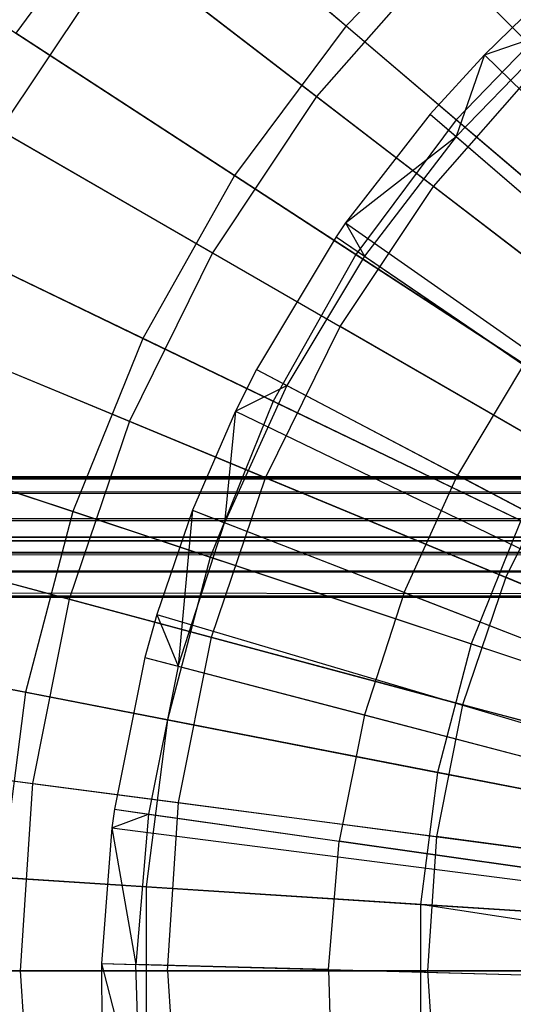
# Model space of a CAD drawing. Extents: x 0.2 to 40.1, y -6.7 to 6.7.
# Tile 499 of 516: x 36.752 to 37.075, y 3.387 to 4.03. Entities that reach past the tile are written whole.
import ezdxf

# ---------------------------------------------------------------- set-up
doc = ezdxf.new("R2010")
doc.units = 0
doc.header["$MEASUREMENT"] = 0
doc.layers.get('0').update_dxf_attribs({"color": 13, "linetype": 'CONTINUOUS'})

# ---------------------------------------------------------------- blocks, each defined once
blk = doc.blocks.new('SNOWBALL_XIV_PM3_STL')
at = {"color": 0}
for p, q in [((37.09135, 4.04102, 17.39542), (37.05648, 4.0071, 17.39542)), ((37.09135, 4.04102, 17.39542), (37.05648, 4.0071, 17.39542)), ((37.038, 3.95368, 17.40591), (37.10658, 4.02449, 17.40591)), ((37.038, 3.95368, 17.40591), (37.10658, 4.02449, 17.40591)), ((37.05648, 4.0071, 17.39542), (37.10658, 4.02449, 17.40591)), ((37.05648, 4.0071, 17.39542), (37.10658, 4.02449, 17.40591)), ((37.05648, 4.0071, 17.39542), (37.02098, 3.96837, 17.39542)), ((37.05648, 4.0071, 17.39542), (37.02098, 3.96837, 17.39542)), ((37.05648, 4.0071, 17.39542), (37.038, 3.95368, 17.40591)), ((37.05648, 4.0071, 17.39542), (37.038, 3.95368, 17.40591)), ((37.05648, 4.0071, 17.39542), (37.56303, 3.51432, 17.61196)), ((37.05648, 4.0071, 17.39542), (37.56303, 3.51432, 17.61196)), ((37.02098, 3.96837, 17.39542), (36.96562, 3.89725, 17.39542)), ((37.02098, 3.96837, 17.39542), (36.96562, 3.89725, 17.39542)), ((37.02098, 3.96837, 17.39542), (37.038, 3.95368, 17.40591)), ((37.02098, 3.96837, 17.39542), (37.038, 3.95368, 17.40591)), ((37.02098, 3.96837, 17.39542), (37.55585, 3.50649, 17.61196)), ((37.02098, 3.96837, 17.39542), (37.55585, 3.50649, 17.61196)), ((36.96562, 3.89725, 17.39542), (37.038, 3.95368, 17.40591)), ((36.96562, 3.89725, 17.39542), (37.038, 3.95368, 17.40591)), ((37.038, 3.95368, 17.40591), (36.97793, 3.87551, 17.40591)), ((37.038, 3.95368, 17.40591), (36.97793, 3.87551, 17.40591)), ((37.038, 3.95368, 17.40591), (37.13339, 3.8713, 17.45998)), ((37.038, 3.95368, 17.40591), (37.13339, 3.8713, 17.45998)), ((36.96562, 3.89725, 17.39542), (36.95936, 3.88817, 17.39542)), ((36.96562, 3.89725, 17.39542), (36.95936, 3.88817, 17.39542)), ((36.96562, 3.89725, 17.39542), (36.97793, 3.87551, 17.40591)), ((36.96562, 3.89725, 17.39542), (36.97793, 3.87551, 17.40591)), ((36.96562, 3.89725, 17.39542), (37.54465, 3.49211, 17.61196)), ((36.96562, 3.89725, 17.39542), (37.54465, 3.49211, 17.61196)), ((36.95936, 3.88817, 17.39542), (36.90727, 3.80147, 17.39542)), ((36.95936, 3.88817, 17.39542), (36.90727, 3.80147, 17.39542)), ((36.95936, 3.88817, 17.39542), (36.97793, 3.87551, 17.40591)), ((36.95936, 3.88817, 17.39542), (36.97793, 3.87551, 17.40591)), ((36.95936, 3.88817, 17.39542), (37.54339, 3.49027, 17.61196)), ((36.95936, 3.88817, 17.39542), (37.54339, 3.49027, 17.61196)), ((36.97793, 3.87551, 17.40591), (36.92717, 3.79101, 17.40591)), ((36.97793, 3.87551, 17.40591), (36.92717, 3.79101, 17.40591)), ((36.97793, 3.87551, 17.40591), (37.0821, 3.80455, 17.45998)), ((36.97793, 3.87551, 17.40591), (37.0821, 3.80455, 17.45998)), ((37.0821, 3.80455, 17.45998), (37.03875, 3.73238, 17.45998)), ((37.0821, 3.80455, 17.45998), (37.03875, 3.73238, 17.45998)), ((36.90727, 3.80147, 17.39542), (36.89356, 3.77424, 17.39542)), ((36.90727, 3.80147, 17.39542), (36.89356, 3.77424, 17.39542)), ((36.90727, 3.80147, 17.39542), (36.92717, 3.79101, 17.40591)), ((36.90727, 3.80147, 17.39542), (36.92717, 3.79101, 17.40591)), ((36.90727, 3.80147, 17.39542), (37.53285, 3.47274, 17.61196)), ((36.90727, 3.80147, 17.39542), (37.53285, 3.47274, 17.61196)), ((36.92717, 3.79101, 17.40591), (36.88637, 3.70128, 17.40591)), ((36.92717, 3.79101, 17.40591), (36.88637, 3.70128, 17.40591)), ((36.89356, 3.77424, 17.39542), (36.92717, 3.79101, 17.40591)), ((36.89356, 3.77424, 17.39542), (36.92717, 3.79101, 17.40591)), ((36.92717, 3.79101, 17.40591), (37.03875, 3.73238, 17.45998)), ((36.92717, 3.79101, 17.40591), (37.03875, 3.73238, 17.45998)), ((36.89356, 3.77424, 17.39542), (36.86541, 3.7094, 17.39542)), ((36.89356, 3.77424, 17.39542), (36.86541, 3.7094, 17.39542)), ((36.89356, 3.77424, 17.39542), (36.88637, 3.70128, 17.40591)), ((36.89356, 3.77424, 17.39542), (36.88637, 3.70128, 17.40591)), ((36.89356, 3.77424, 17.39542), (37.53008, 3.46723, 17.61196)), ((36.89356, 3.77424, 17.39542), (37.53008, 3.46723, 17.61196)), ((39.42879, 3.73129, 51.61956), (0.85168, 3.73129, 51.61956)), ((0.85168, 3.73129, 51.61956), (39.42499, 3.73025, 51.63235)), ((0.85168, 3.73129, 51.61956), (39.42499, 3.73025, 51.63235)), ((0.85168, 3.73129, 50.9109), (39.42879, 3.73129, 50.9109)), ((0.85168, 3.73129, 50.9109), (39.42879, 3.73129, 50.9109)), ((39.42879, 3.73129, 51.61956), (0.85168, 3.73129, 51.61956)), ((0.85988, 3.72647, 51.6467), (39.42499, 3.73025, 51.63235)), ((0.85988, 3.72647, 51.6467), (39.42499, 3.73025, 51.63235)), ((0.85988, 3.72647, 51.6467), (39.4168, 3.72107, 51.65835)), ((0.85988, 3.72647, 51.6467), (39.4168, 3.72107, 51.65835)), ((37.00391, 3.65575, 17.45998), (37.03875, 3.73238, 17.45998)), ((37.00391, 3.65575, 17.45998), (37.03875, 3.73238, 17.45998)), ((37.15851, 3.66945, 17.50945), (37.03875, 3.73238, 17.45998)), ((37.15851, 3.66945, 17.50945), (37.03875, 3.73238, 17.45998)), ((0.86808, 3.71258, 51.67051), (39.4168, 3.72107, 51.65835)), ((0.86808, 3.71258, 51.67051), (39.4168, 3.72107, 51.65835)), ((0.86808, 3.71258, 51.67051), (39.4086, 3.7035, 51.67959)), ((0.86808, 3.71258, 51.67051), (39.4086, 3.7035, 51.67959)), ((36.86541, 3.7094, 17.39542), (36.84216, 3.64127, 17.39542)), ((36.86541, 3.7094, 17.39542), (36.84216, 3.64127, 17.39542)), ((36.86541, 3.7094, 17.39542), (36.85607, 3.60748, 17.40591)), ((36.86541, 3.7094, 17.39542), (36.85607, 3.60748, 17.40591)), ((36.86541, 3.7094, 17.39542), (36.88637, 3.70128, 17.40591)), ((36.86541, 3.7094, 17.39542), (36.88637, 3.70128, 17.40591)), ((36.86541, 3.7094, 17.39542), (37.52439, 3.45412, 17.61196)), ((36.86541, 3.7094, 17.39542), (37.52439, 3.45412, 17.61196)), ((0.87627, 3.69134, 51.68808), (39.4086, 3.7035, 51.67959)), ((0.87627, 3.69134, 51.68808), (39.4086, 3.7035, 51.67959)), ((36.85607, 3.60748, 17.40591), (36.88637, 3.70128, 17.40591)), ((36.85607, 3.60748, 17.40591), (36.88637, 3.70128, 17.40591)), ((37.00391, 3.65575, 17.45998), (36.88637, 3.70128, 17.40591)), ((37.00391, 3.65575, 17.45998), (36.88637, 3.70128, 17.40591)), ((0.85168, 3.69192, 51.61956), (39.42076, 3.6896, 51.63287)), ((0.85168, 3.69192, 51.61956), (39.42076, 3.6896, 51.63287)), ((0.85168, 3.69192, 51.61956), (39.42879, 3.69192, 51.61956)), ((39.42879, 3.69192, 50.9109), (0.85168, 3.69192, 50.9109)), ((0.85168, 3.69192, 51.61956), (39.42879, 3.69192, 51.61956)), ((39.42879, 3.69192, 50.9109), (0.85168, 3.69192, 50.9109)), ((0.86195, 3.68816, 51.63636), (39.42076, 3.6896, 51.63287)), ((0.86195, 3.68816, 51.63636), (39.42076, 3.6896, 51.63287)), ((0.86195, 3.68816, 51.63636), (39.41162, 3.68169, 51.64603)), ((0.86195, 3.68816, 51.63636), (39.41162, 3.68169, 51.64603)), ((39.39221, 3.65255, 51.6983), (0.87627, 3.69134, 51.68808)), ((0.87627, 3.69134, 51.68808), (39.4004, 3.67969, 51.69348)), ((0.87627, 3.69134, 51.68808), (39.4004, 3.67969, 51.69348)), ((39.39221, 3.65255, 51.6983), (0.87627, 3.69134, 51.68808)), ((0.87109, 3.67902, 51.6487), (39.41162, 3.68169, 51.64603)), ((0.87109, 3.67902, 51.6487), (39.41162, 3.68169, 51.64603)), ((0.87109, 3.67902, 51.6487), (39.40247, 3.66935, 51.65517)), ((0.87109, 3.67902, 51.6487), (39.40247, 3.66935, 51.65517)), ((0.88023, 3.66587, 51.65661), (39.40247, 3.66935, 51.65517)), ((0.88023, 3.66587, 51.65661), (39.40247, 3.66935, 51.65517)), ((0.88023, 3.66587, 51.65661), (39.39221, 3.65255, 51.65893)), ((0.88023, 3.66587, 51.65661), (39.39221, 3.65255, 51.65893)), ((39.39221, 3.65255, 51.6983), (0.88447, 3.66534, 51.69725)), ((39.39221, 3.65255, 51.6983), (0.88447, 3.66534, 51.69725)), ((37.00391, 3.65575, 17.45998), (36.97803, 3.57564, 17.45998)), ((37.00391, 3.65575, 17.45998), (36.97803, 3.57564, 17.45998)), ((37.00391, 3.65575, 17.45998), (37.13006, 3.60688, 17.50945)), ((37.00391, 3.65575, 17.45998), (37.13006, 3.60688, 17.50945)), ((39.39221, 3.65255, 51.6983), (10.67572, 3.65238, 51.6983)), ((10.67572, 3.65238, 51.65893), (39.39221, 3.65255, 51.65893)), ((39.39221, 3.65255, 51.6983), (10.67572, 3.65238, 51.6983)), ((10.67572, 3.65238, 51.65893), (39.39221, 3.65255, 51.65893)), ((36.84216, 3.64127, 17.39542), (36.83432, 3.61315, 17.39542)), ((36.84216, 3.64127, 17.39542), (36.83432, 3.61315, 17.39542)), ((36.84216, 3.64127, 17.39542), (36.85607, 3.60748, 17.40591)), ((36.84216, 3.64127, 17.39542), (36.85607, 3.60748, 17.40591)), ((36.84216, 3.64127, 17.39542), (37.51969, 3.44034, 17.61196)), ((36.84216, 3.64127, 17.39542), (37.51969, 3.44034, 17.61196)), ((36.83432, 3.61315, 17.39542), (36.8144, 3.51399, 17.39542)), ((36.83432, 3.61315, 17.39542), (36.8144, 3.51399, 17.39542)), ((36.83432, 3.61315, 17.39542), (36.85607, 3.60748, 17.40591)), ((36.83432, 3.61315, 17.39542), (36.85607, 3.60748, 17.40591)), ((36.83432, 3.61315, 17.39542), (37.5181, 3.43466, 17.61196)), ((36.83432, 3.61315, 17.39542), (37.5181, 3.43466, 17.61196)), ((36.85607, 3.60748, 17.40591), (36.83666, 3.51083, 17.40591)), ((36.85607, 3.60748, 17.40591), (36.83666, 3.51083, 17.40591)), ((36.85607, 3.60748, 17.40591), (36.97803, 3.57564, 17.45998)), ((36.85607, 3.60748, 17.40591), (36.97803, 3.57564, 17.45998)), ((36.97803, 3.57564, 17.45998), (36.96145, 3.4931, 17.45998)), ((36.97803, 3.57564, 17.45998), (36.96145, 3.4931, 17.45998)), ((36.97803, 3.57564, 17.45998), (37.10893, 3.54147, 17.50945)), ((36.97803, 3.57564, 17.45998), (37.10893, 3.54147, 17.50945)), ((36.8144, 3.51399, 17.39542), (36.81275, 3.50178, 17.39542)), ((36.8144, 3.51399, 17.39542), (36.81275, 3.50178, 17.39542)), ((36.8144, 3.51399, 17.39542), (36.83666, 3.51083, 17.40591)), ((36.8144, 3.51399, 17.39542), (36.83666, 3.51083, 17.40591)), ((36.8144, 3.51399, 17.39542), (37.51407, 3.4146, 17.61196)), ((36.8144, 3.51399, 17.39542), (37.51407, 3.4146, 17.61196)), ((36.81275, 3.50178, 17.39542), (36.83666, 3.51083, 17.40591)), ((36.81275, 3.50178, 17.39542), (36.83666, 3.51083, 17.40591)), ((36.83666, 3.51083, 17.40591), (36.82839, 3.4126, 17.40591)), ((36.83666, 3.51083, 17.40591), (36.82839, 3.4126, 17.40591)), ((36.83666, 3.51083, 17.40591), (36.96145, 3.4931, 17.45998)), ((36.83666, 3.51083, 17.40591), (36.96145, 3.4931, 17.45998)), ((36.81275, 3.50178, 17.39542), (36.80592, 3.41321, 17.39542)), ((36.81275, 3.50178, 17.39542), (36.80592, 3.41321, 17.39542)), ((36.81275, 3.50178, 17.39542), (36.82839, 3.4126, 17.40591)), ((36.81275, 3.50178, 17.39542), (36.82839, 3.4126, 17.40591)), ((36.81275, 3.50178, 17.39542), (37.51374, 3.41213, 17.61196)), ((36.81275, 3.50178, 17.39542), (37.51374, 3.41213, 17.61196)), ((36.95439, 3.40922, 17.45998), (36.96145, 3.4931, 17.45998)), ((36.95439, 3.40922, 17.45998), (36.96145, 3.4931, 17.45998)), ((37.09539, 3.47408, 17.50945), (36.96145, 3.4931, 17.45998)), ((37.09539, 3.47408, 17.50945), (36.96145, 3.4931, 17.45998)), ((36.80592, 3.41321, 17.39542), (36.82839, 3.4126, 17.40591)), ((36.80592, 3.41321, 17.39542), (36.83137, 3.31407, 17.40591)), ((36.80592, 3.41321, 17.39542), (36.82839, 3.4126, 17.40591)), ((36.80592, 3.41321, 17.39542), (36.80611, 3.35937, 17.39542)), ((36.80592, 3.41321, 17.39542), (36.83137, 3.31407, 17.40591)), ((36.80592, 3.41321, 17.39542), (36.80611, 3.35937, 17.39542)), ((36.80592, 3.41321, 17.39542), (37.51236, 3.39422, 17.61196)), ((36.80592, 3.41321, 17.39542), (37.51236, 3.39422, 17.61196)), ((36.95439, 3.40922, 17.45998), (36.82839, 3.4126, 17.40591)), ((36.83137, 3.31407, 17.40591), (36.82839, 3.4126, 17.40591)), ((36.83137, 3.31407, 17.40591), (36.82839, 3.4126, 17.40591)), ((36.95439, 3.40922, 17.45998), (36.82839, 3.4126, 17.40591)), ((36.95439, 3.40922, 17.45998), (36.95693, 3.32507, 17.45998)), ((36.95439, 3.40922, 17.45998), (37.08963, 3.40558, 17.50945)), ((36.95439, 3.40922, 17.45998), (36.95693, 3.32507, 17.45998)), ((36.95439, 3.40922, 17.45998), (37.08963, 3.40558, 17.50945))]:
    blk.add_line(p, q, dxfattribs=at)
blk = doc.blocks.new('GRUPUJ_1')
at = {"color": 0}
for p, q in [((36.56189, 10.8541, 16.69438), (36.75978, 10.68564, 16.82873)), ((36.56189, 10.8541, 16.69438), (36.75978, 10.68564, 16.82873)), ((36.88968, 10.6636, 12.5461), (36.70815, 10.84513, 12.68143)), ((36.88968, 10.6636, 12.5461), (36.70815, 10.84513, 12.68143)), ((36.62969, 10.79639, 12.58933), (36.54357, 10.681, 12.58933)), ((36.62969, 10.79639, 12.58933), (36.54357, 10.681, 12.58933)), ((36.83182, 10.6243, 12.46637), (36.62969, 10.79639, 12.58933)), ((36.83182, 10.6243, 12.46637), (36.62969, 10.79639, 12.58933)), ((36.54197, 10.79184, 16.58993), (36.74048, 10.63951, 16.73693)), ((36.54197, 10.79184, 16.58993), (36.74048, 10.63951, 16.73693)), ((36.84471, 10.77334, 16.82873), (36.75978, 10.68564, 16.82873)), ((36.84471, 10.77334, 16.82873), (36.75978, 10.68564, 16.82873)), ((36.53351, 10.61752, 12.68143), (36.61337, 10.73705, 12.68143)), ((36.53351, 10.61752, 12.68143), (36.61337, 10.73705, 12.68143)), ((36.81704, 10.58077, 12.5461), (36.61337, 10.73705, 12.68143)), ((36.81704, 10.58077, 12.5461), (36.61337, 10.73705, 12.68143)), ((36.46895, 10.72957, 16.69438), (36.68676, 10.58779, 16.82873)), ((36.46895, 10.72957, 16.69438), (36.68676, 10.58779, 16.82873)), ((36.82145, 10.73184, 16.73693), (36.74048, 10.63951, 16.73693)), ((36.82145, 10.73184, 16.73693), (36.74048, 10.63951, 16.73693)), ((36.82145, 10.73184, 16.73693), (37.00996, 10.54332, 16.85159)), ((36.82145, 10.73184, 16.73693), (37.00996, 10.54332, 16.85159)), ((36.90832, 10.7033, 12.46637), (36.83182, 10.6243, 12.46637)), ((36.90832, 10.7033, 12.46637), (36.83182, 10.6243, 12.46637)), ((36.75978, 10.68564, 16.82873), (36.68676, 10.58779, 16.82873)), ((36.75978, 10.68564, 16.82873), (36.68676, 10.58779, 16.82873)), ((36.75978, 10.68564, 16.82873), (36.9688, 10.5077, 16.92993)), ((36.75978, 10.68564, 16.82873), (36.9688, 10.5077, 16.92993)), ((36.76605, 10.53618, 12.46637), (36.54357, 10.681, 12.58933)), ((36.76605, 10.53618, 12.46637), (36.54357, 10.681, 12.58933)), ((36.45556, 10.66252, 16.58993), (36.67226, 10.53741, 16.73693)), ((36.45556, 10.66252, 16.58993), (36.67226, 10.53741, 16.73693)), ((36.81704, 10.58077, 12.5461), (36.88968, 10.6636, 12.5461)), ((36.81704, 10.58077, 12.5461), (36.88968, 10.6636, 12.5461)), ((36.74048, 10.63951, 16.73693), (36.67226, 10.53741, 16.73693)), ((36.74048, 10.63951, 16.73693), (36.67226, 10.53741, 16.73693)), ((36.74048, 10.63951, 16.73693), (36.95199, 10.47722, 16.85159)), ((36.74048, 10.63951, 16.73693), (36.95199, 10.47722, 16.85159)), ((36.83182, 10.6243, 12.46637), (36.76605, 10.53618, 12.46637)), ((36.83182, 10.6243, 12.46637), (36.76605, 10.53618, 12.46637)), ((37.04398, 10.44369, 12.37717), (36.83182, 10.6243, 12.46637)), ((37.04398, 10.44369, 12.37717), (36.83182, 10.6243, 12.46637)), ((36.53351, 10.61752, 12.68143), (36.75583, 10.48916, 12.5461)), ((36.53351, 10.61752, 12.68143), (36.75583, 10.48916, 12.5461)), ((36.3927, 10.59418, 16.69438), (36.62685, 10.48142, 16.82873)), ((36.3927, 10.59418, 16.69438), (36.62685, 10.48142, 16.82873)), ((36.68676, 10.58779, 16.82873), (36.62685, 10.48142, 16.82873)), ((36.68676, 10.58779, 16.82873), (36.62685, 10.48142, 16.82873)), ((36.68676, 10.58779, 16.82873), (36.91682, 10.43804, 16.92993)), ((36.68676, 10.58779, 16.82873), (36.91682, 10.43804, 16.92993)), ((36.75583, 10.48916, 12.5461), (36.81704, 10.58077, 12.5461)), ((36.75583, 10.48916, 12.5461), (36.81704, 10.58077, 12.5461)), ((37.03251, 10.41543, 12.44383), (36.81704, 10.58077, 12.5461)), ((37.03251, 10.41543, 12.44383), (36.81704, 10.58077, 12.5461)), ((36.71209, 10.44037, 12.46637), (36.47292, 10.55555, 12.58933)), ((36.71209, 10.44037, 12.46637), (36.47292, 10.55555, 12.58933)), ((36.67226, 10.53741, 16.73693), (36.61795, 10.42728, 16.73693)), ((36.67226, 10.53741, 16.73693), (36.61795, 10.42728, 16.73693)), ((36.67226, 10.53741, 16.73693), (36.90314, 10.40411, 16.85159)), ((36.67226, 10.53741, 16.73693), (36.90314, 10.40411, 16.85159)), ((36.76605, 10.53618, 12.46637), (36.71209, 10.44037, 12.46637)), ((36.76605, 10.53618, 12.46637), (36.71209, 10.44037, 12.46637)), ((36.99957, 10.38418, 12.37717), (36.76605, 10.53618, 12.46637)), ((36.99957, 10.38418, 12.37717), (36.76605, 10.53618, 12.46637)), ((36.38678, 10.52303, 16.58993), (36.61795, 10.42728, 16.73693)), ((36.38678, 10.52303, 16.58993), (36.61795, 10.42728, 16.73693)), ((36.46992, 10.48859, 12.68143), (36.7071, 10.39035, 12.5461)), ((36.46992, 10.48859, 12.68143), (36.7071, 10.39035, 12.5461)), ((36.7071, 10.39035, 12.5461), (36.75583, 10.48916, 12.5461)), ((36.7071, 10.39035, 12.5461), (36.75583, 10.48916, 12.5461)), ((36.99104, 10.35337, 12.44383), (36.75583, 10.48916, 12.5461)), ((36.99104, 10.35337, 12.44383), (36.75583, 10.48916, 12.5461)), ((36.62685, 10.48142, 16.82873), (36.58104, 10.36825, 16.82873)), ((36.62685, 10.48142, 16.82873), (36.58104, 10.36825, 16.82873)), ((36.62685, 10.48142, 16.82873), (36.87417, 10.36232, 16.92993)), ((36.62685, 10.48142, 16.82873), (36.87417, 10.36232, 16.92993)), ((36.33439, 10.45014, 16.69438), (36.58104, 10.36825, 16.82873)), ((36.33439, 10.45014, 16.69438), (36.58104, 10.36825, 16.82873)), ((36.71209, 10.44037, 12.46637), (36.67083, 10.33844, 12.46637)), ((36.71209, 10.44037, 12.46637), (36.67083, 10.33844, 12.46637)), ((36.96313, 10.31947, 12.37717), (36.71209, 10.44037, 12.46637)), ((36.96313, 10.31947, 12.37717), (36.71209, 10.44037, 12.46637)), ((36.61795, 10.42728, 16.73693), (36.57848, 10.311, 16.73693)), ((36.61795, 10.42728, 16.73693), (36.57848, 10.311, 16.73693)), ((36.61795, 10.42728, 16.73693), (36.86425, 10.32526, 16.85159)), ((36.61795, 10.42728, 16.73693), (36.86425, 10.32526, 16.85159)), ((36.67083, 10.33844, 12.46637), (36.41889, 10.42209, 12.58933)), ((36.67083, 10.33844, 12.46637), (36.41889, 10.42209, 12.58933)), ((36.90314, 10.40411, 16.85159), (36.86425, 10.32526, 16.85159)), ((36.90314, 10.40411, 16.85159), (36.86425, 10.32526, 16.85159)), ((36.67169, 10.28603, 12.5461), (36.7071, 10.39035, 12.5461)), ((36.67169, 10.28603, 12.5461), (36.7071, 10.39035, 12.5461)), ((36.7071, 10.39035, 12.5461), (36.95802, 10.28642, 12.44383)), ((36.7071, 10.39035, 12.5461), (36.95802, 10.28642, 12.44383)), ((36.33679, 10.37576, 16.58993), (36.57848, 10.311, 16.73693)), ((36.33679, 10.37576, 16.58993), (36.57848, 10.311, 16.73693)), ((36.58104, 10.36825, 16.82873), (36.55007, 10.25016, 16.82873)), ((36.58104, 10.36825, 16.82873), (36.55007, 10.25016, 16.82873)), ((36.58104, 10.36825, 16.82873), (36.84155, 10.28176, 16.92993)), ((36.58104, 10.36825, 16.82873), (36.84155, 10.28176, 16.92993)), ((36.87417, 10.36232, 16.92993), (36.84155, 10.28176, 16.92993)), ((36.87417, 10.36232, 16.92993), (36.84155, 10.28176, 16.92993)), ((36.42372, 10.35247, 12.68143), (36.67169, 10.28603, 12.5461)), ((36.42372, 10.35247, 12.68143), (36.67169, 10.28603, 12.5461)), ((36.67083, 10.33844, 12.46637), (36.64294, 10.23207, 12.46637)), ((36.67083, 10.33844, 12.46637), (36.64294, 10.23207, 12.46637)), ((36.93526, 10.25064, 12.37717), (36.67083, 10.33844, 12.46637)), ((36.93526, 10.25064, 12.37717), (36.67083, 10.33844, 12.46637)), ((36.86425, 10.32526, 16.85159), (36.83599, 10.242, 16.85159)), ((36.86425, 10.32526, 16.85159), (36.83599, 10.242, 16.85159)), ((37.12184, 10.21856, 16.9321), (36.86425, 10.32526, 16.85159)), ((37.12184, 10.21856, 16.9321), (36.86425, 10.32526, 16.85159)), ((36.57848, 10.311, 16.73693), (36.55452, 10.19056, 16.73693)), ((36.57848, 10.311, 16.73693), (36.55452, 10.19056, 16.73693)), ((36.57848, 10.311, 16.73693), (36.83599, 10.242, 16.85159)), ((36.57848, 10.311, 16.73693), (36.83599, 10.242, 16.85159)), ((36.29497, 10.29984, 16.69438), (36.55007, 10.25016, 16.82873)), ((36.29497, 10.29984, 16.69438), (36.55007, 10.25016, 16.82873)), ((36.6502, 10.17797, 12.5461), (36.67169, 10.28603, 12.5461)), ((36.6502, 10.17797, 12.5461), (36.67169, 10.28603, 12.5461)), ((36.67169, 10.28603, 12.5461), (36.93403, 10.21573, 12.44383)), ((36.67169, 10.28603, 12.5461), (36.93403, 10.21573, 12.44383)), ((36.64294, 10.23207, 12.46637), (36.38236, 10.28282, 12.58933)), ((36.64294, 10.23207, 12.46637), (36.38236, 10.28282, 12.58933)), ((36.84155, 10.28176, 16.92993), (36.8195, 10.19769, 16.92993)), ((36.84155, 10.28176, 16.92993), (36.8195, 10.19769, 16.92993)), ((36.84155, 10.28176, 16.92993), (37.11194, 10.19198, 16.99641)), ((36.84155, 10.28176, 16.92993), (37.11194, 10.19198, 16.99641)), ((36.55007, 10.25016, 16.82873), (36.53445, 10.12907, 16.82873)), ((36.55007, 10.25016, 16.82873), (36.53445, 10.12907, 16.82873)), ((36.55007, 10.25016, 16.82873), (36.8195, 10.19769, 16.92993)), ((36.55007, 10.25016, 16.82873), (36.8195, 10.19769, 16.92993)), ((36.83599, 10.242, 16.85159), (36.81884, 10.15577, 16.85159)), ((36.83599, 10.242, 16.85159), (36.81884, 10.15577, 16.85159)), ((37.1053, 10.16984, 16.9321), (36.83599, 10.242, 16.85159)), ((37.1053, 10.16984, 16.9321), (36.83599, 10.242, 16.85159)), ((36.64294, 10.23207, 12.46637), (36.62887, 10.12301, 12.46637)), ((36.64294, 10.23207, 12.46637), (36.62887, 10.12301, 12.46637)), ((36.91643, 10.17881, 12.37717), (36.64294, 10.23207, 12.46637)), ((36.91643, 10.17881, 12.37717), (36.64294, 10.23207, 12.46637)), ((36.30644, 10.22322, 16.58993), (36.55452, 10.19056, 16.73693)), ((36.30644, 10.22322, 16.58993), (36.55452, 10.19056, 16.73693)), ((36.39567, 10.21148, 12.68143), (36.6502, 10.17797, 12.5461)), ((36.39567, 10.21148, 12.68143), (36.6502, 10.17797, 12.5461)), ((36.8195, 10.19769, 16.92993), (36.80839, 10.11149, 16.92993)), ((36.8195, 10.19769, 16.92993), (36.80839, 10.11149, 16.92993)), ((36.8195, 10.19769, 16.92993), (37.09915, 10.14322, 16.99641)), ((36.8195, 10.19769, 16.92993), (37.09915, 10.14322, 16.99641)), ((36.55452, 10.19056, 16.73693), (36.54649, 10.06803, 16.73693)), ((36.55452, 10.19056, 16.73693), (36.54649, 10.06803, 16.73693)), ((36.55452, 10.19056, 16.73693), (36.81884, 10.15577, 16.85159)), ((36.55452, 10.19056, 16.73693), (36.81884, 10.15577, 16.85159)), ((36.64299, 10.06803, 12.5461), (36.6502, 10.17797, 12.5461)), ((36.64299, 10.06803, 12.5461), (36.6502, 10.17797, 12.5461)), ((36.6502, 10.17797, 12.5461), (36.91946, 10.14252, 12.44383)), ((36.6502, 10.17797, 12.5461), (36.91946, 10.14252, 12.44383)), ((36.81884, 10.15577, 16.85159), (36.81309, 10.06803, 16.85159)), ((36.81884, 10.15577, 16.85159), (36.81309, 10.06803, 16.85159)), ((37.09526, 10.11937, 16.9321), (36.81884, 10.15577, 16.85159)), ((37.09526, 10.11937, 16.9321), (36.81884, 10.15577, 16.85159)), ((36.62887, 10.12301, 12.46637), (36.36395, 10.14002, 12.58933)), ((36.62887, 10.12301, 12.46637), (36.36395, 10.14002, 12.58933)), ((36.53445, 10.12907, 16.82873), (36.80839, 10.11149, 16.92993)), ((36.53445, 10.12907, 16.82873), (36.80839, 10.11149, 16.92993)), ((36.62887, 10.12301, 12.46637), (36.62887, 10.01305, 12.46637)), ((36.90693, 10.10516, 12.37717), (36.62887, 10.12301, 12.46637)), ((36.62887, 10.12301, 12.46637), (36.62887, 10.01305, 12.46637)), ((36.90693, 10.10516, 12.37717), (36.62887, 10.12301, 12.46637)), ((36.80839, 10.11149, 16.92993), (36.80839, 10.02458, 16.92993)), ((36.80839, 10.11149, 16.92993), (37.09271, 10.09323, 16.99641)), ((37.0919, 10.06803, 16.99641), (36.80839, 10.11149, 16.92993)), ((36.80839, 10.11149, 16.92993), (36.80839, 10.02458, 16.92993)), ((36.80839, 10.11149, 16.92993), (37.09271, 10.09323, 16.99641)), ((37.0919, 10.06803, 16.99641), (36.80839, 10.11149, 16.92993)), ((36.54649, 10.06803, 16.73693), (36.29627, 10.06803, 16.58993)), ((36.54649, 10.06803, 16.73693), (36.29627, 10.06803, 16.58993)), ((36.38627, 10.06803, 12.68143), (36.64299, 10.06803, 12.5461)), ((36.38627, 10.06803, 12.68143), (36.64299, 10.06803, 12.5461)), ((36.81309, 10.06803, 16.85159), (36.54649, 10.06803, 16.73693)), ((36.54649, 10.06803, 16.73693), (36.55452, 9.9455, 16.73693)), ((36.54649, 10.06803, 16.73693), (36.55452, 9.9455, 16.73693)), ((36.81309, 10.06803, 16.85159), (36.54649, 10.06803, 16.73693)), ((36.64299, 10.06803, 12.5461), (36.91458, 10.06803, 12.44383)), ((36.64299, 10.06803, 12.5461), (36.6502, 9.95809, 12.5461)), ((36.64299, 10.06803, 12.5461), (36.6502, 9.95809, 12.5461)), ((36.64299, 10.06803, 12.5461), (36.91458, 10.06803, 12.44383)), ((36.81309, 10.06803, 16.85159), (36.81884, 9.9803, 16.85159)), ((37.0919, 10.06803, 16.9321), (36.81309, 10.06803, 16.85159)), ((36.81309, 10.06803, 16.85159), (36.81884, 9.9803, 16.85159)), ((37.0919, 10.06803, 16.9321), (36.81309, 10.06803, 16.85159))]:
    blk.add_line(p, q, dxfattribs=at)
blk.add_blockref('SNOWBALL_XIV_PM3_STL', (-0.20617, 6.65964, -0.51186), dxfattribs=at)

msp = doc.modelspace()

# ---------------------------------------------------------------- block references
at = {"color": 0}
msp.add_blockref('GRUPUJ_1', (0.20617, -6.65964, 0.51186), dxfattribs=at)

doc.saveas('drawing.dxf')
